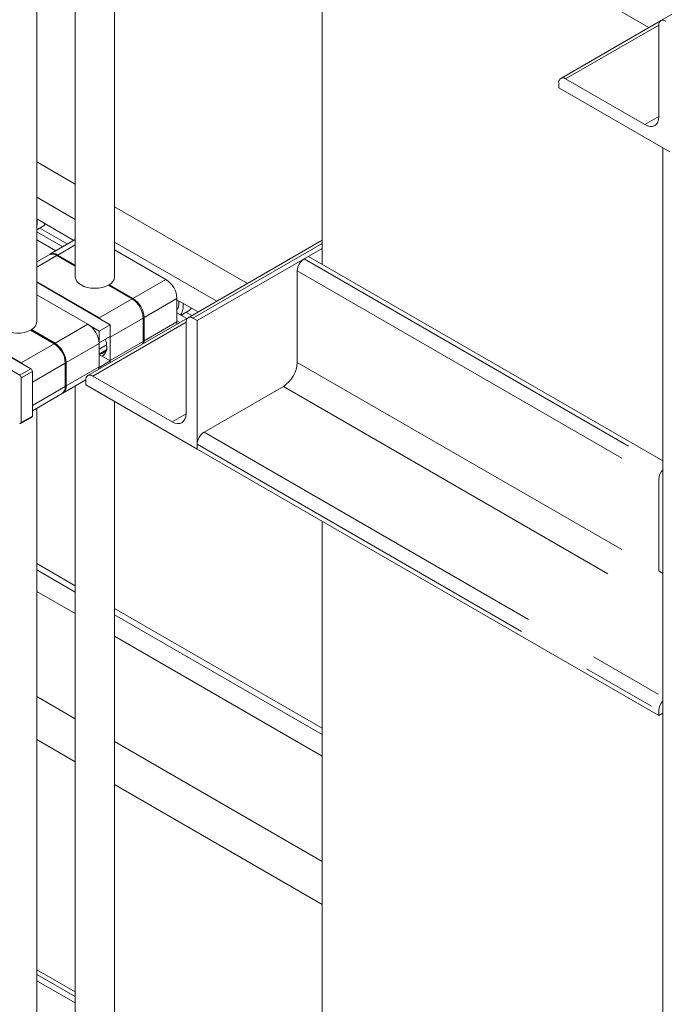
# Model space of a CAD drawing. Header units: millimetres. Extents: x 450 to 25135, y 150 to 17673.
# Tile 315 of 463: x 17424 to 17752, y 11576 to 12076. Entities that reach past the tile are written whole.
import ezdxf

# ---------------------------------------------------------------- set-up
doc = ezdxf.new("R2010")
doc.units = ezdxf.units.MM
doc.linetypes.add('SLD-Centrada-doble', pattern=[12.7, 6.35, -1.27, 1.27, -1.27, 1.27, -1.27])
doc.linetypes.add('SLD-Continua', pattern=[0])
doc.layers.add('COTAS', color=1, linetype='SLD-Continua')
doc.layers.add('OCULTA', color=8, linetype='SLD-Continua')

msp = doc.modelspace()

# ---------------------------------------------------------------- linework, layer by layer
at = {"color": 7, "linetype": 'SLD-Continua', "lineweight": 18, "ltscale": 30}
for p, q in [((17452.59, 12348.75), (17452.59, 11945.54)), ((17472.59, 11945.54), (17472.59, 12348.75)), ((17432.99, 11922.68), (17432.99, 12325.9)), ((17452.59, 11890.12), (17452.59, 10883.9)), ((17472.59, 10883.9), (17472.59, 11882.22)), ((17432.99, 10861.05), (17432.99, 11878.81))]:
    msp.add_line(p, q, dxfattribs=at)
at = {"layer": 'COTAS', "linetype": 'SLD-Continua', "lineweight": 18, "ltscale": 30}
for p, q in [((17452.59, 11992.73), (17432.99, 12004.04)), ((17452.59, 11974.78), (17432.99, 11986.09)), ((17540.11, 11942.22), (17472.59, 11981.19)), ((17451.93, 11964.13), (17432.99, 11975.06)), ((17432.99, 11969.48), (17435.99, 11971.21)), ((17448.74, 11962.29), (17434.63, 11970.43)), ((17446.27, 11960.86), (17432.99, 11968.53)), ((17442.74, 11958.82), (17432.99, 11964.45)), ((17452.59, 11964.51), (17439.71, 11957.07)), ((17524.56, 11933.24), (17472.59, 11963.23)), ((17439.28, 11956.83), (17432.99, 11953.2)), ((17452.59, 11951.06), (17443.28, 11956.43)), ((17443.71, 11956.68), (17452.59, 11951.55)), ((17498.65, 11944.31), (17472.59, 11959.36)), ((17433.18, 11953.31), (17432.99, 11953.42)), ((17464.71, 11924.72), (17432.99, 11943.03)), ((17470.36, 11921.26), (17432.99, 11942.83)), ((17481.47, 11934.4), (17469.44, 11941.34)), ((17469.87, 11941.58), (17469.87, 11941.09)), ((17469.87, 11941.58), (17481.89, 11934.64)), ((17459.05, 11921.46), (17432.99, 11936.5)), ((17504.31, 11934.52), (17504.31, 11922.67)), ((17515.01, 11927.73), (17504.31, 11933.9)), ((17429.99, 11898.85), (17382.05, 11926.52)), ((17487.55, 11924.84), (17487.55, 11913)), ((17509.37, 11924.44), (17504.31, 11927.37)), ((17506.41, 11926.16), (17510.23, 11928.36)), ((17511.82, 11925.89), (17508.88, 11927.58)), ((17424.33, 11895.59), (17376.39, 11923.26)), ((17425.11, 11901.87), (17386.93, 11923.91)), ((17460.45, 11920.45), (17464.71, 11917.99)), ((17464.71, 11917.99), (17470.36, 11921.26)), ((17470.36, 11915.21), (17470.36, 11921.26)), ((17487.12, 11912.76), (17487.12, 11924.6)), ((17505.84, 11922.4), (17504.31, 11923.29)), ((17441.87, 11911.54), (17429.84, 11918.48)), ((17430.27, 11918.73), (17430.27, 11918.24)), ((17430.27, 11918.73), (17442.29, 11911.79)), ((17464.71, 11917.99), (17464.71, 11911.95)), ((17464.71, 11911.95), (17470.36, 11915.21)), ((17470.36, 11915.21), (17470.36, 11914.93)), ((17470.36, 11903.09), (17470.36, 11914.93)), ((17464.71, 11911.95), (17464.7, 11911.95)), ((17464.71, 11911.66), (17464.71, 11899.82)), ((17464.71, 11908.88), (17468.54, 11911.09)), ((17464.71, 11906.28), (17468.07, 11908.23)), ((17470.36, 11902.8), (17464.71, 11906.06)), ((17447.53, 11889.9), (17447.53, 11901.75)), ((17447.95, 11901.99), (17447.95, 11890.15)), ((17464.71, 11899.53), (17470.36, 11902.8)), ((17470.36, 11903.09), (17470.36, 11902.8)), ((17470.36, 11901.93), (17470.36, 11902.8)), ((17430.77, 11874.8), (17430.77, 11897.5)), ((17464.71, 11899.53), (17464.7, 11899.54)), ((17464.71, 11899.53), (17464.71, 11898.67)), ((17425.11, 11894.24), (17425.11, 11871.54)), ((17430.77, 11880.23), (17430.77, 11892.07)), ((17446.29, 11886.48), (17457.99, 11893.24)), ((17430.77, 11877.52), (17445.87, 11886.24)), ((17424.88, 11871.03), (17430.54, 11874.3))]:
    msp.add_line(p, q, dxfattribs=at)
at = {"layer": 'COTAS', "linetype": 'SLD-Centrada-doble', "lineweight": 18, "ltscale": 30}
for p, q in [((17452.59, 11961.8), (17443.71, 11956.68)), ((17432.99, 11950.49), (17443.28, 11956.43)), ((17498.65, 11944.31), (17481.89, 11934.64)), ((17464.71, 11924.72), (17481.47, 11934.4)), ((17504.31, 11934.52), (17487.55, 11924.84)), ((17459.05, 11921.46), (17442.29, 11911.79)), ((17470.36, 11914.93), (17487.12, 11924.6)), ((17504.31, 11922.67), (17487.55, 11913)), ((17425.11, 11901.87), (17441.87, 11911.54)), ((17464.71, 11911.66), (17447.95, 11901.99)), ((17470.36, 11903.09), (17487.12, 11912.76)), ((17430.77, 11892.07), (17447.53, 11901.75)), ((17464.71, 11899.82), (17447.95, 11890.15)), ((17424.33, 11895.59), (17429.99, 11898.85)), ((17425.11, 11894.24), (17430.77, 11897.5)), ((17430.77, 11880.23), (17447.53, 11889.9)), ((17425.11, 11871.54), (17430.77, 11874.8))]:
    msp.add_line(p, q, dxfattribs=at)
at = {"layer": 'COTAS', "linetype": 'SLD-Continua', "lineweight": 18, "ltscale": 30, "flags": 128}
for points in [[(17469.44, 11941.34), (17467.92, 11940.66), (17466.2, 11940.16), (17464.35, 11939.86), (17462.44, 11939.77), (17460.53, 11939.89), (17458.69, 11940.22), (17457, 11940.75), (17455.52, 11941.46), (17454.29, 11942.31), (17453.38, 11943.29), (17452.8, 11944.35), (17452.59, 11945.45), (17452.59, 11945.54)], [(17464.71, 11924.72), (17465.81, 11923.96), (17466.11, 11923.71)], [(17429.84, 11918.48), (17428.32, 11917.8), (17426.61, 11917.3), (17424.76, 11917), (17422.84, 11916.91), (17420.93, 11917.04), (17419.09, 11917.37), (17417.4, 11917.9), (17415.92, 11918.6), (17414.7, 11919.46), (17413.78, 11920.44), (17413.2, 11921.49), (17412.99, 11922.6), (17412.99, 11922.68)], [(17504.2, 11921.46), (17504.2, 11921.46), (17504.31, 11922.67)], [(17487.01, 11911.54), (17487.01, 11911.55), (17487.12, 11912.76)], [(17487.55, 11913), (17487.44, 11911.79), (17487.44, 11911.79)], [(17425.11, 11901.87), (17426.21, 11901.11), (17426.51, 11900.86)], [(17464.6, 11898.6), (17464.6, 11898.61), (17464.71, 11899.82)]]:
    msp.add_lwpolyline(points, dxfattribs=at)
at = {"layer": 'COTAS', "linetype": 'SLD-Continua', "lineweight": 18, "ltscale": 900}
for centre, radius, start, end in [((17423.11, 11973.74), 10.14, 347.0121, 6.8868), ((17433.8, 11974.93), 4.32, 300.5193, 326.1552), ((17440.94, 11953.16), 4.02, 54.3909, 114.3073), ((17441.4, 11953.59), 3.86, 53.3147, 119.5144), ((17467.71, 11945.98), 4.89, 296.1196, 354.8691), ((17492.03, 11933.96), 12.29, 2.6023, 57.3977), ((17475.27, 11924.29), 12.29, 2.6023, 57.3977), ((17474.84, 11924.04), 12.29, 2.6023, 57.3977), ((17499.29, 11932.14), 6.04, 326.0664, 11.9009), ((17499.69, 11930.78), 7.85, 325.2729, 9.6988), ((17508.04, 11932.08), 4.32, 300.5193, 326.1552), ((17428.11, 11923.12), 4.89, 296.1196, 354.8691), ((17452.43, 11911.1), 12.29, 2.6023, 57.3977), ((17435.24, 11901.19), 12.29, 2.6023, 57.3977), ((17435.67, 11901.43), 12.29, 2.6023, 57.3977), ((17464.83, 11910.08), 3.77, 268.8101, 5.5859), ((17463.98, 11909.39), 4.66, 297.3324, 7.8896), ((17455.8, 11909.79), 12.79, 1.0644, 18.3556), ((17423.42, 11894.16), 1.69, 2.6023, 57.3977), ((17429.08, 11897.43), 1.69, 2.6023, 57.3977), ((17443.6, 11889.47), 3.95, 305.0092, 6.2982), ((17444.22, 11889.65), 3.76, 299.482, 7.6956), ((17430.23, 11874.74), 0.542, 305.0092, 6.2982), ((17424.64, 11871.46), 0.48, 230.815, 9.2203)]:
    msp.add_arc(centre, radius, start, end, dxfattribs=at)
at = {"layer": 'OCULTA', "linetype": 'SLD-Continua', "lineweight": 18, "ltscale": 30}
for p, q in [((18662.52, 12602.41), (17750.35, 12075.96)), ((17578.2, 12168.31), (17744.31, 12072.44)), ((17578.2, 11951.9), (17578.2, 12168.31)), ((17750.11, 12075.78), (17699.44, 12046.54)), ((17749.32, 12027.12), (17749.32, 12073.67)), ((17701.94, 12046.29), (17742.25, 12023.03)), ((17698.41, 12041.8), (17698.41, 12044.25)), ((17754.98, 12009.15), (17698.41, 12041.8)), ((17751.39, 12011.22), (17751.39, 11038.13)), ((17452.59, 11992.73), (17432.99, 12004.04)), ((17452.59, 11992.73), (17432.99, 12004.04)), ((17452.59, 11992.73), (17432.99, 12004.04)), ((17540.11, 11942.22), (17472.59, 11981.19)), ((17540.11, 11942.22), (17472.59, 11981.19)), ((17540.11, 11942.22), (17472.59, 11981.19)), ((17578.2, 11964.2), (17509.94, 11924.8)), ((17578.2, 11960.06), (17514.56, 11923.33)), ((17571.13, 11955.98), (17569.01, 11954.76)), ((17571.13, 11955.98), (17751.39, 11851.94)), ((17565.47, 11902.08), (17565.47, 11948.63)), ((17509.69, 11924.63), (17459.03, 11895.39)), ((17508.9, 11922.51), (17508.9, 11875.96)), ((17514.56, 11923.33), (17512.44, 11924.56)), ((17514.56, 11858), (17514.56, 11923.33)), ((17501.83, 11871.88), (17461.53, 11895.14)), ((17457.99, 11893.1), (17457.99, 11890.65)), ((17457.99, 11890.65), (17514.56, 11858)), ((17518.09, 11866.57), (17558.4, 11889.84)), ((17514.56, 11858), (17514.56, 11860.45)), ((17514.56, 11858), (17749.32, 11722.51)), ((17749.32, 11795.98), (17749.32, 11842.52)), ((17578.2, 11202.19), (17578.2, 11821.27)), ((17432.99, 11799.77), (17452.59, 11788.46)), ((17432.99, 11799.77), (17452.59, 11788.46)), ((17432.99, 11799.77), (17452.59, 11788.46)), ((17751.39, 11794.78), (17749.32, 11795.98)), ((17472.59, 11776.92), (17578.2, 11715.96)), ((17472.59, 11776.92), (17578.2, 11715.96)), ((17472.59, 11776.92), (17578.2, 11715.96)), ((17749.32, 11722.51), (17749.32, 11724.96)), ((17751.39, 11723.71), (17749.32, 11722.51)), ((17452.59, 11581.83), (17432.99, 11593.14)), ((17452.59, 11581.83), (17432.99, 11593.14)), ((17452.59, 11581.83), (17432.99, 11593.14)), ((17432.99, 11587.56), (17452.59, 11576.25)), ((17432.99, 11587.56), (17452.59, 11576.25)), ((17432.99, 11587.56), (17452.59, 11576.25))]:
    msp.add_line(p, q, dxfattribs=at)
at = {"layer": 'OCULTA', "linetype": 'SLD-Centrada-doble', "lineweight": 18, "ltscale": 30}
for p, q in [((17701.94, 12046.29), (17749.32, 12073.64)), ((17742.25, 12023.03), (17749.32, 12027.11)), ((17578.2, 11962.51), (17512.44, 11924.56)), ((17569.01, 11954.76), (17751.39, 11849.49)), ((17565.47, 11948.63), (17749.32, 11842.52)), ((17508.9, 11922.48), (17461.53, 11895.14)), ((17565.47, 11902.08), (17749.32, 11795.98)), ((17558.4, 11889.84), (17751.39, 11778.45)), ((17508.9, 11875.96), (17501.83, 11871.88)), ((17518.09, 11866.57), (17751.39, 11731.93)), ((17514.56, 11860.45), (17749.32, 11724.96)), ((17432.99, 11796.56), (17452.59, 11785.25)), ((17432.99, 11796.56), (17452.59, 11785.25)), ((17432.99, 11796.56), (17452.59, 11785.25)), ((17432.99, 11785.6), (17452.59, 11774.29)), ((17432.99, 11785.6), (17452.59, 11774.29)), ((17432.99, 11785.6), (17452.59, 11774.29)), ((17472.59, 11773.7), (17578.2, 11712.75)), ((17472.59, 11773.7), (17578.2, 11712.75)), ((17472.59, 11773.7), (17578.2, 11712.75)), ((17472.59, 11762.75), (17578.2, 11701.79)), ((17472.59, 11762.75), (17578.2, 11701.79)), ((17472.59, 11762.75), (17578.2, 11701.79)), ((17432.99, 11732.09), (17452.59, 11720.78)), ((17432.99, 11732.09), (17452.59, 11720.78)), ((17432.99, 11732.09), (17452.59, 11720.78)), ((17432.99, 11710.18), (17452.59, 11698.87)), ((17432.99, 11710.18), (17452.59, 11698.87)), ((17432.99, 11710.18), (17452.59, 11698.87)), ((17472.59, 11709.24), (17578.2, 11648.28)), ((17472.59, 11709.24), (17578.2, 11648.28)), ((17472.59, 11709.24), (17578.2, 11648.28)), ((17472.59, 11687.32), (17578.2, 11626.37)), ((17472.59, 11687.32), (17578.2, 11626.37)), ((17472.59, 11687.32), (17578.2, 11626.37)), ((17432.99, 11590.77), (17452.59, 11579.46)), ((17432.99, 11590.77), (17452.59, 11579.46)), ((17432.99, 11590.77), (17452.59, 11579.46))]:
    msp.add_line(p, q, dxfattribs=at)
at = {"layer": 'OCULTA', "linetype": 'SLD-Continua', "lineweight": 18, "ltscale": 30, "flags": 128}
for points in [[(17742.25, 12023.03), (17743.63, 12022.39), (17744.95, 12022.09), (17746.18, 12022.14), (17747.25, 12022.54), (17748.13, 12023.27), (17748.78, 12024.3), (17749.18, 12025.6), (17749.32, 12027.12)], [(17508.9, 11875.96), (17508.77, 11874.45), (17508.36, 11873.15), (17507.71, 11872.12), (17506.83, 11871.39), (17505.76, 11870.99), (17504.54, 11870.94), (17503.21, 11871.24), (17501.83, 11871.88)]]:
    msp.add_lwpolyline(points, dxfattribs=at)
at = {"layer": 'OCULTA', "linetype": 'SLD-Continua', "lineweight": 18, "ltscale": 900}
for centre, radius, start, end in [((17751.47, 12074.02), 2.18, 50.815, 189.2203), ((17700.56, 12044.6), 2.18, 50.815, 189.2203), ((17573.15, 11948.28), 7.68, 122.6023, 177.3977), ((17511.06, 11922.86), 2.18, 50.815, 189.2203), ((17550.12, 11902.78), 15.37, 302.6023, 357.3977), ((17460.15, 11893.45), 2.18, 50.815, 189.2203), ((17522.23, 11860.1), 7.68, 122.6023, 177.3977), ((17757.04, 11842.16), 7.73, 136.9693, 177.3048), ((17757.04, 11724.6), 7.73, 136.9693, 177.3048)]:
    msp.add_arc(centre, radius, start, end, dxfattribs=at)

doc.saveas('drawing.dxf')
